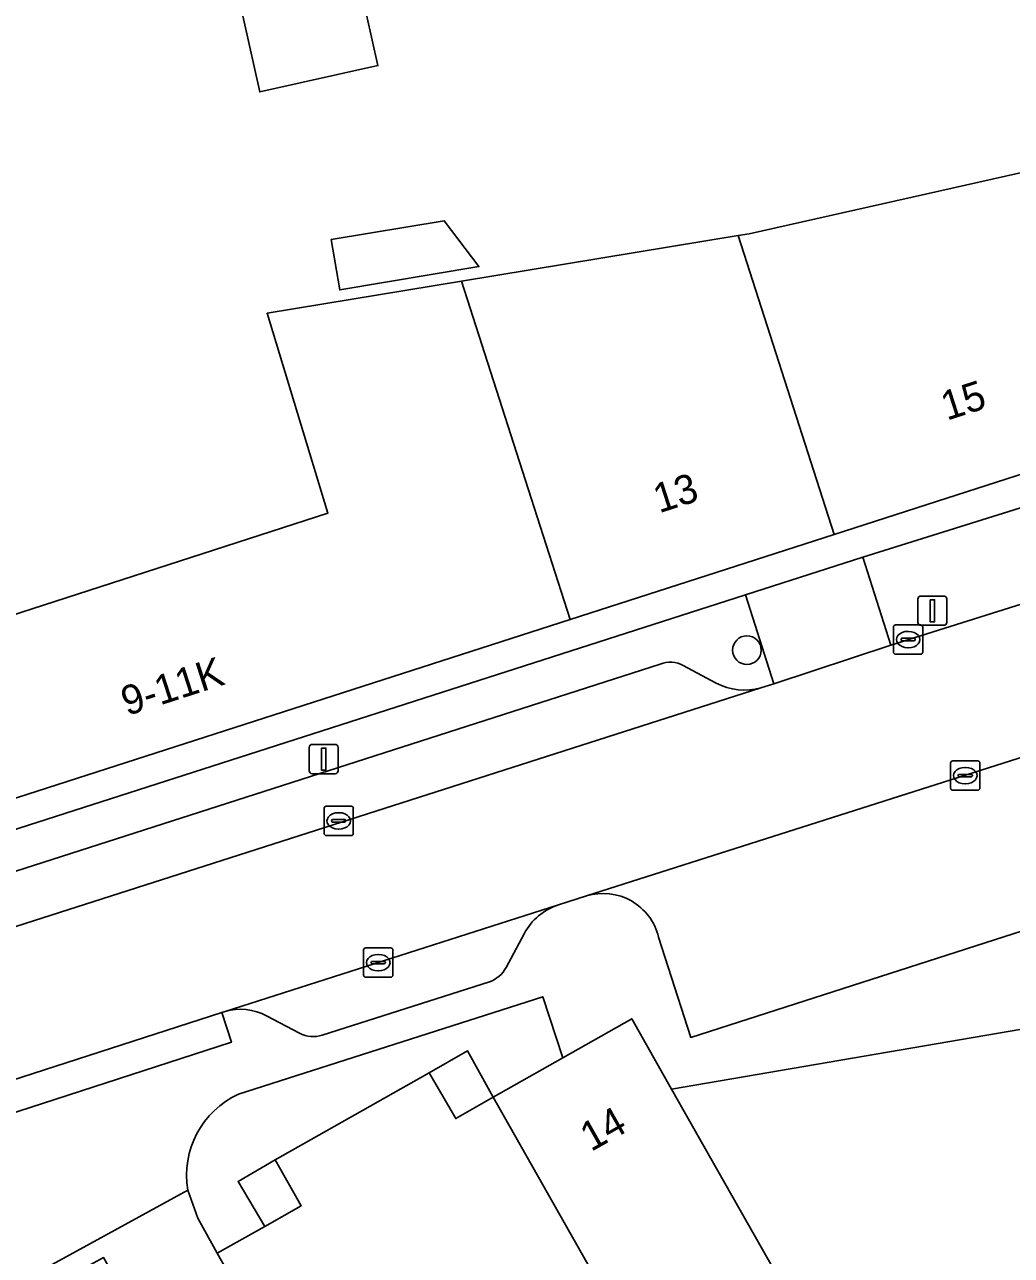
# Model space of a CAD drawing. Extents: x 160377 to 161131, y 383938 to 384853.
# Drawn here: x 160852.12 to 160885.83, y 384474.12 to 384516.19 of the extents above; entities that cross this region are included whole.
import ezdxf

# ---------------------------------------------------------------- set-up
doc = ezdxf.new("R2010")
doc.units = 0
for name, color, linetype in [('IMGEO_Boom', 7, 'Continuous'), ('IMGEO_Erf', 7, 'Continuous'), ('IMGEO_Kolk', 7, 'Continuous'), ('IMGEO_Lichtmast', 7, 'Continuous'), ('IMGEO_Muur', 7, 'Continuous'), ('IMGEO_Pand', 7, 'Continuous'), ('IMGEO_Pand_nummerreeks', 7, 'Continuous'), ('IMGEO_Pand_overbouw', 7, 'Continuous'), ('IMGEO_Parkeervlak_open', 7, 'Continuous'), ('IMGEO_Rijbaan_lokaal_open', 7, 'Continuous'), ('IMGEO_Voetpad_open', 7, 'Continuous')]:
    doc.layers.add(name, color=color, linetype=linetype)

msp = doc.modelspace()

# ---------------------------------------------------------------- linework, layer by layer
at = {"layer": 'IMGEO_Boom'}
msp.add_circle((160876.797, 384494.809), 0.489, dxfattribs=at)
at = {"layer": 'IMGEO_Erf'}
for points in [[(160829.712, 384481.568), (160833.445, 384482.788), (160837.461, 384484.073), (160876.746, 384496.694), (160880.756, 384497.988), (160887.059, 384499.961), (160887.176, 384500), (160891.065, 384501.297), (160897.644, 384503.409), (160901.599, 384504.691), (160912.19, 384508.111), (160923.773, 384511.852), (160928.333, 384508.386), (160933.144, 384512.375), (160947.461, 384524.246)], [(160863.415, 384518.27), (160864.191, 384514.79), (160860.155, 384513.891), (160858.553, 384521.081)], [(160829.021, 384497.374), (160835.248, 384501.579), (160836.492, 384502.419), (160837.686, 384500.502), (160844.244, 384502.724), (160846.921, 384494.46), (160862.483, 384499.495), (160860.409, 384506.325), (160867.05, 384507.422), (160876.503, 384508.983), (160876.87, 384509.044), (160887.453, 384511.42), (160887.556, 384511.443), (160907.259, 384515.002), (160907.715, 384512.946), (160908.752, 384508.094), (160890.412, 384502.186), (160883.627, 384500), (160879.78, 384498.761), (160870.756, 384495.854), (160846.142, 384487.924), (160832.619, 384483.568)], [(160886.591, 384481.924), (160874.22, 384479.807), (160875.324, 384477.856), (160877.759, 384473.554), (160873.028, 384470.881), (160874.769, 384467.808), (160874.896, 384467.584), (160877.448, 384469.03), (160880.09, 384464.365), (160877.537, 384462.919), (160880.257, 384458.117), (160882.977, 384453.314), (160885.697, 384448.511)]]:
    msp.add_lwpolyline(points, dxfattribs=at)
for points in [[(160867.645, 384507.921), (160862.887, 384507.121), (160862.598, 384508.839), (160866.459, 384509.488)], [(160865.945, 384480.362), (160866.849, 384478.799), (160868.128, 384479.524), (160867.256, 384481.109)], [(160860.327, 384475.114), (160861.572, 384475.818), (160860.68, 384477.388), (160859.417, 384476.648)]]:
    msp.add_lwpolyline(points, close=True, dxfattribs=at)
at = {"layer": 'IMGEO_Kolk'}
for p, q in [((160881.879, 384495.67), (160882.731, 384495.67)), ((160881.804, 384494.744), (160881.804, 384495.596)), ((160882.106, 384495.213), (160882.504, 384495.213)), ((160882.292, 384495.45), (160882.317, 384495.45)), ((160882.805, 384495.596), (160882.805, 384494.744)), ((160882.063, 384495.164), (160882.063, 384495.176)), ((160882.501, 384495.127), (160882.103, 384495.127)), ((160882.315, 384494.89), (160882.29, 384494.89)), ((160882.547, 384495.176), (160882.547, 384495.164)), ((160882.731, 384494.67), (160881.879, 384494.67)), ((160883.832, 384491.02), (160884.684, 384491.02)), ((160883.757, 384490.094), (160883.757, 384490.946)), ((160884.245, 384490.8), (160884.27, 384490.8)), ((160884.758, 384490.946), (160884.758, 384490.094)), ((160884.016, 384490.514), (160884.016, 384490.526)), ((160884.454, 384490.477), (160884.056, 384490.477)), ((160884.059, 384490.563), (160884.457, 384490.563)), ((160884.268, 384490.24), (160884.243, 384490.24)), ((160884.5, 384490.526), (160884.5, 384490.514)), ((160884.684, 384490.02), (160883.832, 384490.02)), ((160862.352, 384488.547), (160862.352, 384489.399)), ((160862.427, 384489.473), (160863.279, 384489.473)), ((160863.353, 384489.399), (160863.353, 384488.547)), ((160862.611, 384488.967), (160862.611, 384488.979)), ((160863.049, 384488.93), (160862.651, 384488.93)), ((160862.654, 384489.016), (160863.052, 384489.016)), ((160862.84, 384489.253), (160862.865, 384489.253)), ((160863.095, 384488.979), (160863.095, 384488.967)), ((160862.863, 384488.693), (160862.838, 384488.693)), ((160863.279, 384488.473), (160862.427, 384488.473)), ((160863.704, 384483.702), (160863.704, 384484.554)), ((160863.779, 384484.628), (160864.631, 384484.628)), ((160864.192, 384484.408), (160864.217, 384484.408)), ((160864.705, 384484.554), (160864.705, 384483.702)), ((160863.963, 384484.122), (160863.963, 384484.134)), ((160864.401, 384484.085), (160864.003, 384484.085)), ((160864.006, 384484.171), (160864.404, 384484.171)), ((160864.447, 384484.134), (160864.447, 384484.122)), ((160864.631, 384483.628), (160863.779, 384483.628)), ((160864.215, 384483.848), (160864.19, 384483.848))]:
    msp.add_line(p, q, dxfattribs=at)
for points in [[(160881.879, 384495.67), (160882.731, 384495.67)], [(160881.804, 384494.744), (160881.804, 384495.596)], [(160882.805, 384495.596), (160882.805, 384494.744)], [(160882.731, 384494.67), (160881.879, 384494.67)], [(160883.832, 384491.02), (160884.684, 384491.02)], [(160883.757, 384490.094), (160883.757, 384490.946)], [(160884.758, 384490.946), (160884.758, 384490.094)], [(160884.684, 384490.02), (160883.832, 384490.02)], [(160862.352, 384488.547), (160862.352, 384489.399)], [(160862.427, 384489.473), (160863.279, 384489.473)], [(160863.353, 384489.399), (160863.353, 384488.547)], [(160863.279, 384488.473), (160862.427, 384488.473)], [(160863.704, 384483.702), (160863.704, 384484.554)], [(160863.779, 384484.628), (160864.631, 384484.628)], [(160864.705, 384484.554), (160864.705, 384483.702)], [(160864.631, 384483.628), (160863.779, 384483.628)]]:
    msp.add_lwpolyline(points, dxfattribs=at)
for centre, radius, start, end in [((160881.881, 384495.594), 0.0765, 91.552, 178.448), ((160881.881, 384495.594), 0.0765, 91.552, 178.448), ((160882.729, 384495.594), 0.0765, 1.552, 88.448), ((160882.729, 384495.594), 0.0765, 1.552, 88.448), ((160882.103, 384495.173), 0.0403, 85.8775, 175.7526), ((160882.508, 384495.175), 0.0386, 1.7309, 96.639), ((160882.1, 384495.163), 0.0366, 178.938, 274.7102), ((160882.504, 384495.17), 0.043, 264.8664, 352.4533), ((160881.881, 384494.746), 0.0765, 181.552, 268.448), ((160881.881, 384494.746), 0.0765, 181.552, 268.448), ((160882.729, 384494.746), 0.0765, 271.552, 358.448), ((160882.729, 384494.746), 0.0765, 271.552, 358.448), ((160883.834, 384490.944), 0.0765, 91.552, 178.448), ((160883.834, 384490.944), 0.0765, 91.552, 178.448), ((160884.682, 384490.944), 0.0765, 1.552, 88.448), ((160884.682, 384490.944), 0.0765, 1.552, 88.448), ((160884.056, 384490.523), 0.0403, 85.8775, 175.7526), ((160884.053, 384490.513), 0.0366, 178.938, 274.7102), ((160884.457, 384490.52), 0.043, 264.8664, 352.4533), ((160884.461, 384490.525), 0.0386, 1.7309, 96.639), ((160883.834, 384490.096), 0.0765, 181.552, 268.448), ((160883.834, 384490.096), 0.0765, 181.552, 268.448), ((160884.682, 384490.096), 0.0765, 271.552, 358.448), ((160884.682, 384490.096), 0.0765, 271.552, 358.448), ((160862.429, 384489.397), 0.0765, 91.552, 178.448), ((160862.429, 384489.397), 0.0765, 91.552, 178.448), ((160863.277, 384489.397), 0.0765, 1.552, 88.448), ((160863.277, 384489.397), 0.0765, 1.552, 88.448), ((160862.651, 384488.976), 0.0403, 85.8775, 175.7526), ((160862.648, 384488.966), 0.0366, 178.938, 274.7102), ((160863.052, 384488.973), 0.043, 264.8664, 352.4533), ((160863.056, 384488.978), 0.0386, 1.7309, 96.639), ((160862.429, 384488.549), 0.0765, 181.552, 268.448), ((160862.429, 384488.549), 0.0765, 181.552, 268.448), ((160863.277, 384488.549), 0.0765, 271.552, 358.448), ((160863.277, 384488.549), 0.0765, 271.552, 358.448), ((160863.781, 384484.552), 0.0765, 91.552, 178.448), ((160863.781, 384484.552), 0.0765, 91.552, 178.448), ((160864.629, 384484.552), 0.0765, 1.552, 88.448), ((160864.629, 384484.552), 0.0765, 1.552, 88.448), ((160864.003, 384484.131), 0.0403, 85.8775, 175.7526), ((160864, 384484.121), 0.0366, 178.938, 274.7102), ((160864.404, 384484.128), 0.043, 264.8664, 352.4533), ((160864.408, 384484.133), 0.0386, 1.7309, 96.639), ((160863.781, 384483.704), 0.0765, 181.552, 268.448), ((160863.781, 384483.704), 0.0765, 181.552, 268.448), ((160864.629, 384483.704), 0.0765, 271.552, 358.448), ((160864.629, 384483.704), 0.0765, 271.552, 358.448)]:
    msp.add_arc(centre, radius, start, end, dxfattribs=at)
for centre, major_axis, ratio, start_param, end_param in [((160882.291, 384495.17), (-0.387, 0.002), 0.722429, 4.712389, 7.853982), ((160882.316, 384495.17), (-0.39, 0.002), 0.717154, 1.570796, 4.712389), ((160884.244, 384490.52), (-0.387, 0.002), 0.722429, 4.712389, 7.853982), ((160884.269, 384490.52), (-0.39, 0.002), 0.717154, 1.570796, 4.712389), ((160862.839, 384488.973), (-0.387, 0.002), 0.722429, 4.712389, 7.853982), ((160862.864, 384488.973), (-0.39, 0.002), 0.717154, 1.570796, 4.712389), ((160864.191, 384484.128), (-0.387, 0.002), 0.722429, 4.712389, 7.853982), ((160864.216, 384484.128), (-0.39, 0.002), 0.717154, 1.570796, 4.712389)]:
    msp.add_ellipse(centre, major_axis=major_axis, ratio=ratio, start_param=start_param, end_param=end_param, dxfattribs=at)
at = {"layer": 'IMGEO_Lichtmast'}
for p, q in [((160882.637, 384495.757), (160882.637, 384496.557)), ((160882.637, 384496.557), (160882.637, 384495.757)), ((160882.737, 384496.657), (160883.527, 384496.657)), ((160883.527, 384496.657), (160882.737, 384496.657)), ((160883.627, 384496.557), (160883.627, 384495.757)), ((160883.627, 384495.757), (160883.627, 384496.557)), ((160883.527, 384495.657), (160882.737, 384495.657)), ((160882.737, 384495.657), (160883.527, 384495.657)), ((160861.845, 384490.686), (160861.845, 384491.486)), ((160861.845, 384491.486), (160861.845, 384490.686)), ((160861.945, 384491.586), (160862.735, 384491.586)), ((160862.735, 384491.586), (160861.945, 384491.586)), ((160862.835, 384491.486), (160862.835, 384490.686)), ((160862.835, 384490.686), (160862.835, 384491.486)), ((160862.735, 384490.586), (160861.945, 384490.586)), ((160861.945, 384490.586), (160862.735, 384490.586))]:
    msp.add_line(p, q, dxfattribs=at)
for points in [[(160883.057, 384496.532), (160883.207, 384496.532), (160883.207, 384495.782), (160883.057, 384495.782), (160883.057, 384496.532)], [(160862.265, 384491.461), (160862.415, 384491.461), (160862.415, 384490.711), (160862.265, 384490.711), (160862.265, 384491.461)]]:
    msp.add_lwpolyline(points, dxfattribs=at)
for centre, start, end in [((160882.737, 384496.557), 90, 180), ((160882.737, 384496.557), 90, 180), ((160883.527, 384496.557), 0, 90), ((160883.527, 384496.557), 360, 90), ((160882.737, 384495.757), 180, 270), ((160882.737, 384495.757), 180, 270), ((160883.527, 384495.757), 270, 0), ((160883.527, 384495.757), 270, 0), ((160861.945, 384491.486), 90, 180), ((160861.945, 384491.486), 90, 180), ((160862.735, 384491.486), 0, 90), ((160862.735, 384491.486), 360, 90), ((160861.945, 384490.686), 180, 270), ((160861.945, 384490.686), 180, 270), ((160862.735, 384490.686), 270, 0), ((160862.735, 384490.686), 270, 0)]:
    msp.add_arc(centre, 0.1, start, end, dxfattribs=at)
at = {"layer": 'IMGEO_Muur'}
msp.add_lwpolyline([(160874.22, 384479.807), (160886.591, 384481.924)], dxfattribs=at)
at = {"layer": 'IMGEO_Pand'}
for points in [[(160860.097, 384529.748), (160852.74, 384528.157), (160854.01, 384523.159), (160854.667, 384520.215), (160858.553, 384521.081), (160860.155, 384513.891), (160864.191, 384514.79), (160863.415, 384518.27), (160862.69, 384518.108), (160862.248, 384520.093)], [(160876.503, 384508.983), (160879.382, 384500), (160879.78, 384498.761), (160883.627, 384500), (160890.412, 384502.186), (160887.453, 384511.42), (160876.87, 384509.044)], [(160862.598, 384508.839), (160862.887, 384507.121), (160867.645, 384507.921), (160866.459, 384509.488)], [(160876.503, 384508.983), (160867.05, 384507.422), (160869.428, 384500), (160870.756, 384495.854), (160879.78, 384498.761), (160879.382, 384500)], [(160869.428, 384500), (160867.05, 384507.422), (160860.409, 384506.325), (160862.483, 384499.495), (160846.921, 384494.46), (160844.244, 384502.724), (160837.686, 384500.502), (160836.492, 384502.419), (160835.248, 384501.579), (160836.287, 384500), (160841.826, 384491.58), (160843.16, 384492.457), (160846.142, 384487.924), (160870.756, 384495.854)], [(160868.128, 384479.524), (160873.028, 384470.881), (160877.759, 384473.554), (160875.324, 384477.856), (160874.22, 384479.807), (160872.861, 384482.207), (160870.505, 384480.872)], [(160874.769, 384467.808), (160873.028, 384470.881), (160868.128, 384479.524), (160866.849, 384478.799), (160865.945, 384480.362), (160860.68, 384477.388), (160861.572, 384475.818), (160860.327, 384475.114), (160858.704, 384474.196), (160863.586, 384465.548), (160865.148, 384466.447), (160866.881, 384463.387)]]:
    msp.add_lwpolyline(points, close=True, dxfattribs=at)
at = {"layer": 'IMGEO_Pand_overbouw'}
for points in [[(160868.128, 384479.524), (160867.256, 384481.109), (160865.945, 384480.362), (160866.849, 384478.799)], [(160860.327, 384475.114), (160861.572, 384475.818), (160860.68, 384477.388), (160859.417, 384476.648)]]:
    msp.add_lwpolyline(points, close=True, dxfattribs=at)
at = {"layer": 'IMGEO_Parkeervlak_open'}
for points in [[(160873.837, 384494.334), (160841.11, 384483.817)], [(160875.749, 384493.682), (160874.623, 384494.289)], [(160838.691, 384481.16), (160877.272, 384493.526)], [(160891.918, 384492.974), (160871.317, 384486.408)], [(160873.779, 384485.003), (160874.88, 384481.57), (160891.739, 384486.988), (160890.721, 384490.168)], [(160870.365, 384486.105), (160858.972, 384482.459)], [(160868.571, 384483.96), (160869.185, 384485.112)], [(160862.29, 384481.652), (160868.003, 384483.474)], [(160860.391, 384482.313), (160861.518, 384481.719)]]:
    msp.add_lwpolyline(points, dxfattribs=at)
for centre, radius, start, end in [((160874.184, 384493.513), 0.891, 60.5143, 112.9323), ((160876.702, 384495.475), 2.031, 242.0061, 286.2971), ((160871.885, 384484.543), 1.95, 13.6517, 106.9237), ((160871.002, 384484.15), 2.056, 108.0565, 152.1065), ((160867.695, 384484.409), 0.984, 288.2259, 332.8769), ((160859.5, 384480.618), 1.915, 62.2612, 105.9899), ((160861.979, 384482.547), 0.948, 240.9151, 289.1646)]:
    msp.add_arc(centre, radius, start, end, dxfattribs=at)
at = {"layer": 'IMGEO_Rijbaan_lokaal_open'}
for points in [[(160888.009, 384496.965), (160881.713, 384494.975), (160877.716, 384493.661), (160877.272, 384493.526), (160838.691, 384481.16), (160838.436, 384481.075), (160834.392, 384479.765), (160830.665, 384478.538)], [(160804.936, 384465.002), (160849.377, 384479.354), (160858.859, 384482.423), (160858.972, 384482.459), (160870.365, 384486.105), (160871.317, 384486.408), (160891.918, 384492.974)]]:
    msp.add_lwpolyline(points, dxfattribs=at)
msp.add_lwpolyline([(160888.971, 384420.658), (160863.586, 384465.548), (160858.704, 384474.196), (160858.039, 384475.393), (160857.703, 384476.351), (160852.23, 384473.351), (160852.393, 384473.054), (160852.538, 384472.797), (160853.069, 384473.086), (160854.821, 384474.047), (160869.914, 384447.324), (160872.559, 384442.596), (160893.081, 384406.328), (160891.341, 384405.345), (160890.81, 384405.032), (160891.11, 384404.472), (160896.429, 384407.494), (160893.858, 384412.005)], close=True, dxfattribs=at)
at = {"layer": 'IMGEO_Voetpad_open'}
for points in [[(160888.009, 384496.965), (160887.059, 384499.961), (160880.756, 384497.988), (160881.713, 384494.975)], [(160881.713, 384494.975), (160880.756, 384497.988), (160876.746, 384496.694), (160877.716, 384493.661)], [(160849.377, 384479.354), (160849.741, 384478.347), (160859.189, 384481.405), (160858.859, 384482.423)]]:
    msp.add_lwpolyline(points, close=True, dxfattribs=at)
for points in [[(160877.272, 384493.526), (160877.716, 384493.661), (160876.746, 384496.694), (160837.461, 384484.073), (160838.436, 384481.075), (160838.691, 384481.16)], [(160841.11, 384483.817), (160873.837, 384494.334)], [(160874.623, 384494.289), (160875.749, 384493.682)], [(160890.721, 384490.168), (160891.739, 384486.988), (160874.88, 384481.57), (160873.779, 384485.003)], [(160871.317, 384486.408), (160870.365, 384486.105)], [(160869.185, 384485.112), (160868.571, 384483.96)], [(160868.003, 384483.474), (160862.29, 384481.652)], [(160859.436, 384479.631), (160869.823, 384482.963), (160870.505, 384480.872), (160872.861, 384482.207), (160874.22, 384479.807), (160886.591, 384481.924), (160889.168, 384483.391), (160890.98, 384480.212), (160892.388, 384477.683), (160894.577, 384473.778), (160895.662, 384471.909), (160897.815, 384468.062), (160900.002, 384464.153), (160901.099, 384462.224), (160903.226, 384458.437), (160905.45, 384454.476), (160907.007, 384455.196), (160910.893, 384457.479), (160912.757, 384458.546), (160916.648, 384460.814)], [(160857.703, 384476.351), (160858.039, 384475.393), (160858.704, 384474.196), (160860.327, 384475.114), (160859.417, 384476.648), (160860.68, 384477.388), (160865.945, 384480.362), (160867.256, 384481.109), (160868.128, 384479.524), (160870.505, 384480.872), (160869.823, 384482.963), (160859.436, 384479.631)], [(160858.972, 384482.459), (160858.859, 384482.423), (160859.189, 384481.405), (160849.741, 384478.347), (160849.377, 384479.354)], [(160861.518, 384481.719), (160860.391, 384482.313)], [(160848.141, 384476.832), (160849.196, 384473.589), (160808.242, 384460.36), (160808.598, 384458.923), (160844.65, 384470.556), (160852.393, 384473.054), (160852.23, 384473.351), (160857.703, 384476.351)]]:
    msp.add_lwpolyline(points, dxfattribs=at)
for centre, radius, start, end in [((160874.184, 384493.513), 0.891, 60.5143, 112.9323), ((160876.702, 384495.475), 2.031, 242.0061, 286.2971), ((160871.885, 384484.543), 1.95, 13.6517, 106.9237), ((160871.002, 384484.15), 2.056, 108.0565, 152.1065), ((160867.695, 384484.409), 0.984, 288.2259, 332.8769), ((160859.5, 384480.618), 1.915, 62.2612, 105.9899), ((160861.979, 384482.547), 0.948, 240.9151, 289.1646), ((160860.698, 384476.866), 3.039, 114.5399, 189.7603), ((160860.698, 384476.866), 3.039, 114.5399, 189.7603)]:
    msp.add_arc(centre, radius, start, end, dxfattribs=at)

# ---------------------------------------------------------------- texts
at = {"layer": 'IMGEO_Pand_nummerreeks'}
for s, rotation, p in [('15', 17.8559, (160883.626, 384502.648)), ('13', 17.8559, (160873.798, 384499.482)), ('9-11K', 17.8591, (160855.62, 384492.554)), ('14', 29.5474, (160871.473, 384477.65))]:
    msp.add_text(s, height=1, rotation=rotation, dxfattribs=at).set_placement(p)

doc.saveas('drawing.dxf')
